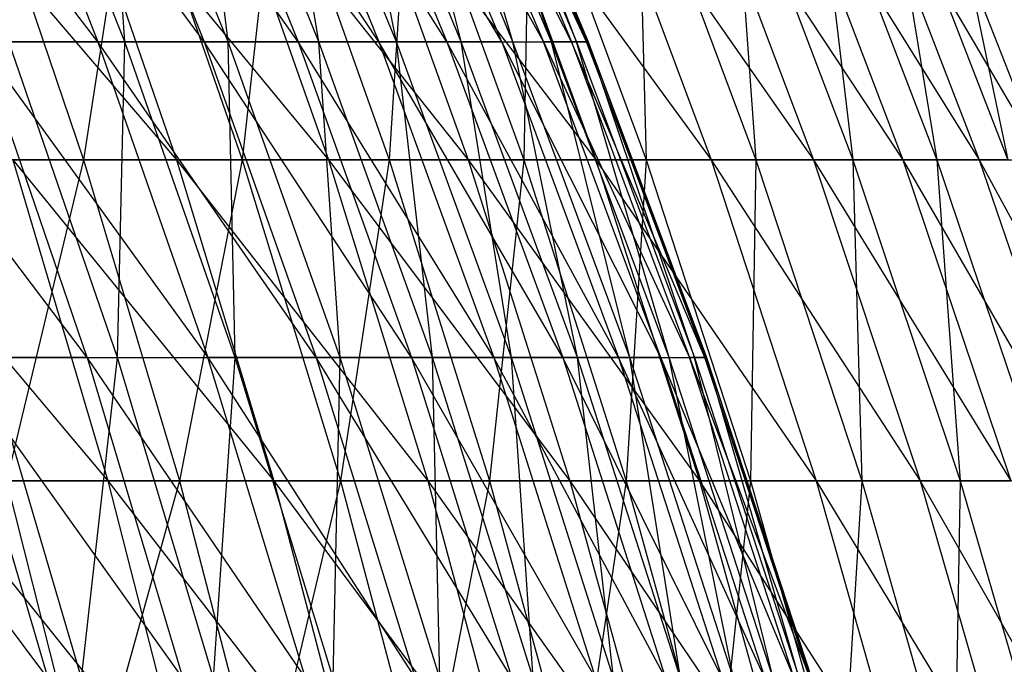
# Model space of a CAD drawing. Extents: x -125 to 125, y -143 to 0.
# Tile 394 of 406: x 47.78 to 55.07, y -65.68 to -60.92. Entities that reach past the tile are written whole.
import ezdxf

# ---------------------------------------------------------------- set-up
doc = ezdxf.new("R2010")
doc.units = 0
doc.header["$LTSCALE"] = 25.4
doc.layers.get('0').update_dxf_attribs({"linetype": 'CONTINUOUS'})

# ---------------------------------------------------------------- blocks, each defined once
blk = doc.blocks.new('NL2500027000_STL_3')
at = {"color": 0}
for p, q in [((48.3594, -61.0807, 19.0995), (46.5915, -58.7837, 20.7941)), ((48.3594, -61.0807, 19.0995), (46.5915, -58.7837, 20.7941)), ((49.1464, -61.0807, 16.9719), (47.4542, -58.7837, 18.742)), ((47.4542, -58.7837, 18.742), (48.3594, -61.0807, 19.0995)), ((47.4542, -58.7837, 18.742), (48.3594, -61.0807, 19.0995)), ((49.1464, -61.0807, 16.9719), (47.4542, -58.7837, 18.742)), ((48.5577, -61.0807, -18.5895), (47.6488, -58.7837, -18.2415)), ((48.5577, -61.0807, -18.5895), (47.6488, -58.7837, -18.2415)), ((49.84, -61.0807, 14.812), (48.2266, -58.7837, 16.6543)), ((48.2266, -58.7837, 16.6543), (49.1464, -61.0807, 16.9719)), ((48.2266, -58.7837, 16.6543), (49.1464, -61.0807, 16.9719)), ((49.84, -61.0807, 14.812), (48.2266, -58.7837, 16.6543)), ((48.5577, -61.0807, -18.5895), (48.3992, -58.7837, -16.1457)), ((48.5577, -61.0807, -18.5895), (48.3992, -58.7837, -16.1457)), ((49.3223, -61.0807, -16.4537), (48.3992, -58.7837, -16.1457)), ((49.3223, -61.0807, -16.4537), (48.3992, -58.7837, -16.1457)), ((50.4386, -61.0807, 12.624), (48.9071, -58.7837, 14.5348)), ((48.9071, -58.7837, 14.5348), (49.84, -61.0807, 14.812)), ((48.9071, -58.7837, 14.5348), (49.84, -61.0807, 14.812)), ((50.4386, -61.0807, 12.624), (48.9071, -58.7837, 14.5348)), ((49.3223, -61.0807, -16.4537), (49.0574, -58.7837, -14.0192)), ((49.3223, -61.0807, -16.4537), (49.0574, -58.7837, -14.0192)), ((49.9931, -61.0807, -14.2866), (49.0574, -58.7837, -14.0192)), ((49.9931, -61.0807, -14.2866), (49.0574, -58.7837, -14.0192)), ((50.9413, -61.0807, 10.4118), (49.4946, -58.7837, 12.3877)), ((49.4946, -58.7837, 12.3877), (50.4386, -61.0807, 12.624)), ((49.4946, -58.7837, 12.3877), (50.4386, -61.0807, 12.624)), ((50.9413, -61.0807, 10.4118), (49.4946, -58.7837, 12.3877)), ((49.9931, -61.0807, -14.2866), (49.6222, -58.7837, -11.866)), ((49.9931, -61.0807, -14.2866), (49.6222, -58.7837, -11.866)), ((50.5687, -61.0807, -12.0924), (49.6222, -58.7837, -11.866)), ((50.5687, -61.0807, -12.0924), (49.6222, -58.7837, -11.866)), ((51.3469, -61.0807, 8.1799), (49.9878, -58.7837, 10.217)), ((49.9878, -58.7837, 10.217), (50.9413, -61.0807, 10.4118)), ((49.9878, -58.7837, 10.217), (50.9413, -61.0807, 10.4118)), ((51.3469, -61.0807, 8.1799), (49.9878, -58.7837, 10.217)), ((50.5687, -61.0807, -12.0924), (50.0926, -58.7837, -9.6903)), ((50.5687, -61.0807, -12.0924), (50.0926, -58.7837, -9.6903)), ((51.048, -61.0807, -9.8751), (50.0926, -58.7837, -9.6903)), ((51.048, -61.0807, -9.8751), (50.0926, -58.7837, -9.6903)), ((51.3469, -61.0807, 8.1799), (50.3859, -58.7837, 8.0268)), ((50.3859, -58.7837, 8.0268), (51.6549, -61.0807, 5.9324)), ((51.3469, -61.0807, 8.1799), (50.3859, -58.7837, 8.0268)), ((50.3859, -58.7837, 8.0268), (51.6549, -61.0807, 5.9324)), ((51.048, -61.0807, -9.8751), (50.4676, -58.7837, -7.496)), ((51.048, -61.0807, -9.8751), (50.4676, -58.7837, -7.496)), ((51.4302, -61.0807, -7.639), (50.4676, -58.7837, -7.496)), ((51.4302, -61.0807, -7.639), (50.4676, -58.7837, -7.496)), ((51.8645, -61.0807, 3.6736), (50.688, -58.7837, 5.8214)), ((50.688, -58.7837, 5.8214), (51.6549, -61.0807, 5.9324)), ((50.688, -58.7837, 5.8214), (51.6549, -61.0807, 5.9324)), ((51.8645, -61.0807, 3.6736), (50.688, -58.7837, 5.8214)), ((51.4302, -61.0807, -7.639), (50.7465, -58.7837, -5.2875)), ((51.4302, -61.0807, -7.639), (50.7465, -58.7837, -5.2875)), ((51.7144, -61.0807, -5.3884), (50.7465, -58.7837, -5.2875)), ((51.7144, -61.0807, -5.3884), (50.7465, -58.7837, -5.2875)), ((51.9753, -61.0807, 1.4078), (50.8937, -58.7837, 3.6048)), ((50.8937, -58.7837, 3.6048), (51.8645, -61.0807, 3.6736)), ((50.8937, -58.7837, 3.6048), (51.8645, -61.0807, 3.6736)), ((51.9753, -61.0807, 1.4078), (50.8937, -58.7837, 3.6048)), ((50.9288, -58.7837, -3.069), (51.9003, -61.0807, -3.1275)), ((51.7144, -61.0807, -5.3884), (50.9288, -58.7837, -3.069)), ((51.7144, -61.0807, -5.3884), (50.9288, -58.7837, -3.069)), ((50.9288, -58.7837, -3.069), (51.9003, -61.0807, -3.1275)), ((51.9873, -61.0807, -0.8607), (51.0025, -58.7837, 1.3815)), ((51.0025, -58.7837, 1.3815), (51.9753, -61.0807, 1.4078)), ((51.0025, -58.7837, 1.3815), (51.9753, -61.0807, 1.4078)), ((51.9873, -61.0807, -0.8607), (51.0025, -58.7837, 1.3815)), ((51.9003, -61.0807, -3.1275), (51.0142, -58.7837, -0.8446)), ((51.0142, -58.7837, -0.8446), (51.9873, -61.0807, -0.8607)), ((51.0142, -58.7837, -0.8446), (51.9873, -61.0807, -0.8607)), ((51.9003, -61.0807, -3.1275), (51.0142, -58.7837, -0.8446)), ((46.9443, -59.6165, 29.2437), (48.9409, -61.9532, 27.6946)), ((46.9443, -59.6165, 29.2437), (48.9409, -61.9532, 27.6946)), ((47.4587, -59.6165, -28.4013), (48.2529, -61.9532, -28.8766)), ((47.4587, -59.6165, -28.4013), (48.2529, -61.9532, -28.8766)), ((48.1354, -59.6165, 27.2387), (50.0649, -61.9532, 25.6068)), ((48.1354, -59.6165, 27.2387), (50.0649, -61.9532, 25.6068)), ((48.1354, -59.6165, 27.2387), (48.9409, -61.9532, 27.6946)), ((48.1354, -59.6165, 27.2387), (48.9409, -61.9532, 27.6946)), ((48.6138, -59.6165, -26.3754), (48.2529, -61.9532, -28.8766)), ((48.6138, -59.6165, -26.3754), (48.2529, -61.9532, -28.8766)), ((48.6138, -59.6165, -26.3754), (49.4274, -61.9532, -26.8168)), ((48.6138, -59.6165, -26.3754), (49.4274, -61.9532, -26.8168)), ((49.2409, -59.6165, 25.1853), (51.0999, -61.9532, 23.4735)), ((49.2409, -59.6165, 25.1853), (51.0999, -61.9532, 23.4735)), ((49.2409, -59.6165, 25.1853), (50.0649, -61.9532, 25.6068)), ((49.2409, -59.6165, 25.1853), (50.0649, -61.9532, 25.6068)), ((49.6825, -59.6165, -24.3026), (49.4274, -61.9532, -26.8168)), ((49.6825, -59.6165, -24.3026), (49.4274, -61.9532, -26.8168)), ((49.6825, -59.6165, -24.3026), (50.5139, -61.9532, -24.7093)), ((49.6825, -59.6165, -24.3026), (50.5139, -61.9532, -24.7093)), ((50.2588, -59.6165, 23.0871), (52.0441, -61.9532, 21.2984)), ((50.2588, -59.6165, 23.0871), (52.0441, -61.9532, 21.2984)), ((50.2588, -59.6165, 23.0871), (51.0999, -61.9532, 23.4735)), ((50.2588, -59.6165, 23.0871), (51.0999, -61.9532, 23.4735)), ((50.6628, -59.6165, -22.1865), (50.5139, -61.9532, -24.7093)), ((50.6628, -59.6165, -22.1865), (50.5139, -61.9532, -24.7093)), ((50.6628, -59.6165, -22.1865), (51.5107, -61.9532, -22.5578)), ((50.6628, -59.6165, -22.1865), (51.5107, -61.9532, -22.5578)), ((51.1874, -59.6165, 20.9478), (52.8957, -61.9532, 19.0855)), ((51.1874, -59.6165, 20.9478), (52.8957, -61.9532, 19.0855)), ((51.1874, -59.6165, 20.9478), (52.0441, -61.9532, 21.2984)), ((51.1874, -59.6165, 20.9478), (52.0441, -61.9532, 21.2984)), ((51.5531, -59.6165, -20.031), (51.5107, -61.9532, -22.5578)), ((51.5531, -59.6165, -20.031), (51.5107, -61.9532, -22.5578)), ((51.5531, -59.6165, -20.031), (52.4159, -61.9532, -20.3662)), ((51.5531, -59.6165, -20.031), (52.4159, -61.9532, -20.3662)), ((52.025, -59.6165, 18.7713), (53.6532, -61.9532, 16.8386)), ((52.025, -59.6165, 18.7713), (53.6532, -61.9532, 16.8386)), ((52.025, -59.6165, 18.7713), (52.8957, -61.9532, 19.0855)), ((52.025, -59.6165, 18.7713), (52.8957, -61.9532, 19.0855)), ((52.3517, -59.6165, -17.8399), (52.4159, -61.9532, -20.3662)), ((52.3517, -59.6165, -17.8399), (52.4159, -61.9532, -20.3662)), ((52.3517, -59.6165, -17.8399), (53.2278, -61.9532, -18.1385)), ((52.3517, -59.6165, -17.8399), (53.2278, -61.9532, -18.1385)), ((52.7701, -59.6165, 16.5614), (54.3154, -61.9532, 14.5618)), ((52.7701, -59.6165, 16.5614), (54.3154, -61.9532, 14.5618)), ((52.7701, -59.6165, 16.5614), (53.6532, -61.9532, 16.8386)), ((52.7701, -59.6165, 16.5614), (53.6532, -61.9532, 16.8386)), ((53.0572, -59.6165, -15.6171), (53.2278, -61.9532, -18.1385)), ((53.0572, -59.6165, -15.6171), (53.2278, -61.9532, -18.1385)), ((53.0572, -59.6165, -15.6171), (53.9452, -61.9532, -15.8784)), ((53.0572, -59.6165, -15.6171), (53.9452, -61.9532, -15.8784)), ((53.4214, -59.6165, 14.3221), (54.881, -61.9532, 12.2591)), ((53.4214, -59.6165, 14.3221), (54.881, -61.9532, 12.2591)), ((53.4214, -59.6165, 14.3221), (54.3154, -61.9532, 14.5618)), ((53.4214, -59.6165, 14.3221), (54.3154, -61.9532, 14.5618)), ((53.6684, -59.6165, -13.3665), (53.9452, -61.9532, -15.8784)), ((53.6684, -59.6165, -13.3665), (53.9452, -61.9532, -15.8784)), ((53.6684, -59.6165, -13.3665), (54.5666, -61.9532, -13.5902)), ((53.6684, -59.6165, -13.3665), (54.5666, -61.9532, -13.5902)), ((53.9776, -59.6165, 12.0573), (55.349, -61.9532, 9.9346)), ((53.9776, -59.6165, 12.0573), (55.349, -61.9532, 9.9346)), ((53.9776, -59.6165, 12.0573), (54.881, -61.9532, 12.2591)), ((53.9776, -59.6165, 12.0573), (54.881, -61.9532, 12.2591)), ((54.1842, -59.6165, -11.0921), (54.5666, -61.9532, -13.5902)), ((54.1842, -59.6165, -11.0921), (54.5666, -61.9532, -13.5902)), ((54.1842, -59.6165, -11.0921), (55.091, -61.9532, -11.2778)), ((54.1842, -59.6165, -11.0921), (55.091, -61.9532, -11.2778)), ((54.4379, -59.6165, 9.7711), (55.349, -61.9532, 9.9346)), ((54.4379, -59.6165, 9.7711), (55.349, -61.9532, 9.9346)), ((54.6036, -59.6165, -8.7981), (55.091, -61.9532, -11.2778)), ((54.6036, -59.6165, -8.7981), (55.091, -61.9532, -11.2778)), ((48.2794, -63.4167, 21.5474), (46.5107, -61.0807, 23.2416)), ((48.2794, -63.4167, 21.5474), (46.5107, -61.0807, 23.2416)), ((48.2794, -63.4167, 21.5474), (47.4802, -61.0807, 21.1907)), ((47.4802, -61.0807, 21.1907), (49.1734, -63.4167, 19.421)), ((48.2794, -63.4167, 21.5474), (47.4802, -61.0807, 21.1907)), ((48.3594, -61.0807, 19.0995), (47.4802, -61.0807, 21.1907)), ((48.3594, -61.0807, 19.0995), (47.4802, -61.0807, 21.1907)), ((47.4802, -61.0807, 21.1907), (49.1734, -63.4167, 19.421)), ((48.5036, -63.4167, -21.0381), (47.7006, -61.0807, -20.6898)), ((47.7006, -61.0807, -20.6898), (48.5577, -61.0807, -18.5895)), ((47.7006, -61.0807, -20.6898), (48.5577, -61.0807, -18.5895)), ((48.5036, -63.4167, -21.0381), (47.7006, -61.0807, -20.6898)), ((49.1464, -61.0807, 16.9719), (48.3594, -61.0807, 19.0995)), ((49.1464, -61.0807, 16.9719), (48.3594, -61.0807, 19.0995)), ((49.9737, -63.4167, 17.2576), (48.3594, -61.0807, 19.0995)), ((48.3594, -61.0807, 19.0995), (49.1734, -63.4167, 19.421)), ((48.3594, -61.0807, 19.0995), (49.1734, -63.4167, 19.421)), ((49.9737, -63.4167, 17.2576), (48.3594, -61.0807, 19.0995)), ((48.5036, -63.4167, -21.0381), (48.5577, -61.0807, -18.5895)), ((48.5036, -63.4167, -21.0381), (48.5577, -61.0807, -18.5895)), ((49.3751, -63.4167, -18.9024), (48.5577, -61.0807, -18.5895)), ((48.5577, -61.0807, -18.5895), (49.3223, -61.0807, -16.4537)), ((48.5577, -61.0807, -18.5895), (49.3223, -61.0807, -16.4537)), ((49.3751, -63.4167, -18.9024), (48.5577, -61.0807, -18.5895)), ((49.84, -61.0807, 14.812), (49.1464, -61.0807, 16.9719)), ((49.84, -61.0807, 14.812), (49.1464, -61.0807, 16.9719)), ((50.6789, -63.4167, 15.0614), (49.1464, -61.0807, 16.9719)), ((49.1464, -61.0807, 16.9719), (49.9737, -63.4167, 17.2576)), ((49.1464, -61.0807, 16.9719), (49.9737, -63.4167, 17.2576)), ((50.6789, -63.4167, 15.0614), (49.1464, -61.0807, 16.9719)), ((49.3751, -63.4167, -18.9024), (49.3223, -61.0807, -16.4537)), ((49.3751, -63.4167, -18.9024), (49.3223, -61.0807, -16.4537)), ((50.1526, -63.4167, -16.7307), (49.3223, -61.0807, -16.4537)), ((49.3223, -61.0807, -16.4537), (49.9931, -61.0807, -14.2866)), ((49.3223, -61.0807, -16.4537), (49.9931, -61.0807, -14.2866)), ((50.1526, -63.4167, -16.7307), (49.3223, -61.0807, -16.4537)), ((50.4386, -61.0807, 12.624), (49.84, -61.0807, 14.812)), ((50.4386, -61.0807, 12.624), (49.84, -61.0807, 14.812)), ((51.2876, -63.4167, 12.8365), (49.84, -61.0807, 14.812)), ((49.84, -61.0807, 14.812), (50.6789, -63.4167, 15.0614)), ((49.84, -61.0807, 14.812), (50.6789, -63.4167, 15.0614)), ((51.2876, -63.4167, 12.8365), (49.84, -61.0807, 14.812)), ((50.1526, -63.4167, -16.7307), (49.9931, -61.0807, -14.2866)), ((50.1526, -63.4167, -16.7307), (49.9931, -61.0807, -14.2866)), ((50.8346, -63.4167, -14.5271), (49.9931, -61.0807, -14.2866)), ((49.9931, -61.0807, -14.2866), (50.5687, -61.0807, -12.0924)), ((49.9931, -61.0807, -14.2866), (50.5687, -61.0807, -12.0924)), ((50.8346, -63.4167, -14.5271), (49.9931, -61.0807, -14.2866)), ((50.9413, -61.0807, 10.4118), (50.4386, -61.0807, 12.624)), ((50.9413, -61.0807, 10.4118), (50.4386, -61.0807, 12.624)), ((51.7987, -63.4167, 10.5871), (50.4386, -61.0807, 12.624)), ((50.4386, -61.0807, 12.624), (51.2876, -63.4167, 12.8365)), ((50.4386, -61.0807, 12.624), (51.2876, -63.4167, 12.8365)), ((51.7987, -63.4167, 10.5871), (50.4386, -61.0807, 12.624)), ((50.8346, -63.4167, -14.5271), (50.5687, -61.0807, -12.0924)), ((50.8346, -63.4167, -14.5271), (50.5687, -61.0807, -12.0924)), ((51.4199, -63.4167, -12.2959), (50.5687, -61.0807, -12.0924)), ((50.5687, -61.0807, -12.0924), (51.048, -61.0807, -9.8751)), ((50.5687, -61.0807, -12.0924), (51.048, -61.0807, -9.8751)), ((51.4199, -63.4167, -12.2959), (50.5687, -61.0807, -12.0924)), ((51.3469, -61.0807, 8.1799), (50.9413, -61.0807, 10.4118)), ((51.3469, -61.0807, 8.1799), (50.9413, -61.0807, 10.4118)), ((52.2112, -63.4167, 8.3176), (50.9413, -61.0807, 10.4118)), ((50.9413, -61.0807, 10.4118), (51.7987, -63.4167, 10.5871)), ((50.9413, -61.0807, 10.4118), (51.7987, -63.4167, 10.5871)), ((52.2112, -63.4167, 8.3176), (50.9413, -61.0807, 10.4118)), ((51.4199, -63.4167, -12.2959), (51.048, -61.0807, -9.8751)), ((51.4199, -63.4167, -12.2959), (51.048, -61.0807, -9.8751)), ((51.9073, -63.4167, -10.0413), (51.048, -61.0807, -9.8751)), ((51.048, -61.0807, -9.8751), (51.4302, -61.0807, -7.639)), ((51.048, -61.0807, -9.8751), (51.4302, -61.0807, -7.639)), ((51.9073, -63.4167, -10.0413), (51.048, -61.0807, -9.8751)), ((52.5244, -63.4167, 6.0323), (51.3469, -61.0807, 8.1799)), ((51.3469, -61.0807, 8.1799), (51.6549, -61.0807, 5.9324)), ((51.3469, -61.0807, 8.1799), (51.6549, -61.0807, 5.9324)), ((51.3469, -61.0807, 8.1799), (52.2112, -63.4167, 8.3176)), ((51.3469, -61.0807, 8.1799), (52.2112, -63.4167, 8.3176)), ((52.5244, -63.4167, 6.0323), (51.3469, -61.0807, 8.1799)), ((51.9073, -63.4167, -10.0413), (51.4302, -61.0807, -7.639)), ((51.9073, -63.4167, -10.0413), (51.4302, -61.0807, -7.639)), ((52.2959, -63.4167, -7.7676), (51.4302, -61.0807, -7.639)), ((51.4302, -61.0807, -7.639), (51.7144, -61.0807, -5.3884)), ((51.4302, -61.0807, -7.639), (51.7144, -61.0807, -5.3884)), ((52.2959, -63.4167, -7.7676), (51.4302, -61.0807, -7.639)), ((52.5244, -63.4167, 6.0323), (51.6549, -61.0807, 5.9324)), ((51.6549, -61.0807, 5.9324), (52.7375, -63.4167, 3.7354)), ((52.5244, -63.4167, 6.0323), (51.6549, -61.0807, 5.9324)), ((51.8645, -61.0807, 3.6736), (51.6549, -61.0807, 5.9324)), ((51.8645, -61.0807, 3.6736), (51.6549, -61.0807, 5.9324)), ((51.6549, -61.0807, 5.9324), (52.7375, -63.4167, 3.7354)), ((52.2959, -63.4167, -7.7676), (51.7144, -61.0807, -5.3884)), ((52.2959, -63.4167, -7.7676), (51.7144, -61.0807, -5.3884)), ((52.5849, -63.4167, -5.4791), (51.7144, -61.0807, -5.3884)), ((51.7144, -61.0807, -5.3884), (51.9003, -61.0807, -3.1275)), ((51.7144, -61.0807, -5.3884), (51.9003, -61.0807, -3.1275)), ((52.5849, -63.4167, -5.4791), (51.7144, -61.0807, -5.3884)), ((51.9753, -61.0807, 1.4078), (51.8645, -61.0807, 3.6736)), ((51.9753, -61.0807, 1.4078), (51.8645, -61.0807, 3.6736)), ((52.8502, -63.4167, 1.4315), (51.8645, -61.0807, 3.6736)), ((51.8645, -61.0807, 3.6736), (52.7375, -63.4167, 3.7354)), ((51.8645, -61.0807, 3.6736), (52.7375, -63.4167, 3.7354)), ((52.8502, -63.4167, 1.4315), (51.8645, -61.0807, 3.6736)), ((51.9003, -61.0807, -3.1275), (51.9873, -61.0807, -0.8607)), ((51.9003, -61.0807, -3.1275), (51.9873, -61.0807, -0.8607)), ((51.9003, -61.0807, -3.1275), (52.7739, -63.4167, -3.1801)), ((52.5849, -63.4167, -5.4791), (51.9003, -61.0807, -3.1275)), ((52.5849, -63.4167, -5.4791), (51.9003, -61.0807, -3.1275)), ((51.9003, -61.0807, -3.1275), (52.7739, -63.4167, -3.1801)), ((51.9873, -61.0807, -0.8607), (51.9753, -61.0807, 1.4078)), ((51.9873, -61.0807, -0.8607), (51.9753, -61.0807, 1.4078)), ((52.8624, -63.4167, -0.8752), (51.9753, -61.0807, 1.4078)), ((51.9753, -61.0807, 1.4078), (52.8502, -63.4167, 1.4315)), ((51.9753, -61.0807, 1.4078), (52.8502, -63.4167, 1.4315)), ((52.8624, -63.4167, -0.8752), (51.9753, -61.0807, 1.4078)), ((52.7739, -63.4167, -3.1801), (51.9873, -61.0807, -0.8607)), ((51.9873, -61.0807, -0.8607), (52.8624, -63.4167, -0.8752)), ((51.9873, -61.0807, -0.8607), (52.8624, -63.4167, -0.8752)), ((52.7739, -63.4167, -3.1801), (51.9873, -61.0807, -0.8607)), ((46.434, -61.9532, 31.7188), (48.4318, -64.3266, 30.1704)), ((46.434, -61.9532, 31.7188), (48.4318, -64.3266, 30.1704)), ((48.2529, -61.9532, -28.8766), (46.9927, -61.9532, -30.8852)), ((48.2529, -61.9532, -28.8766), (46.9927, -61.9532, -30.8852)), ((48.2529, -61.9532, -28.8766), (47.6837, -64.3266, -31.3393)), ((48.2529, -61.9532, -28.8766), (47.6837, -64.3266, -31.3393)), ((47.7299, -61.9532, 29.7331), (48.9409, -61.9532, 27.6946)), ((47.7299, -61.9532, 29.7331), (48.9409, -61.9532, 27.6946)), ((47.7299, -61.9532, 29.7331), (49.6606, -64.3266, 28.1018)), ((47.7299, -61.9532, 29.7331), (49.6606, -64.3266, 28.1018)), ((47.7299, -61.9532, 29.7331), (48.4318, -64.3266, 30.1704)), ((47.7299, -61.9532, 29.7331), (48.4318, -64.3266, 30.1704)), ((49.4274, -61.9532, -26.8168), (48.2529, -61.9532, -28.8766)), ((48.2529, -61.9532, -28.8766), (48.9625, -64.3266, -29.3013)), ((48.2529, -61.9532, -28.8766), (48.9625, -64.3266, -29.3013)), ((49.4274, -61.9532, -26.8168), (48.2529, -61.9532, -28.8766)), ((48.9409, -61.9532, 27.6946), (50.0649, -61.9532, 25.6068)), ((48.9409, -61.9532, 27.6946), (50.0649, -61.9532, 25.6068)), ((48.9409, -61.9532, 27.6946), (50.8012, -64.3266, 25.9833)), ((48.9409, -61.9532, 27.6946), (50.8012, -64.3266, 25.9833)), ((48.9409, -61.9532, 27.6946), (49.6606, -64.3266, 28.1018)), ((48.9409, -61.9532, 27.6946), (49.6606, -64.3266, 28.1018)), ((49.4274, -61.9532, -26.8168), (48.9625, -64.3266, -29.3013)), ((49.4274, -61.9532, -26.8168), (48.9625, -64.3266, -29.3013)), ((50.5139, -61.9532, -24.7093), (49.4274, -61.9532, -26.8168)), ((49.4274, -61.9532, -26.8168), (50.1542, -64.3266, -27.2111)), ((49.4274, -61.9532, -26.8168), (50.1542, -64.3266, -27.2111)), ((50.5139, -61.9532, -24.7093), (49.4274, -61.9532, -26.8168)), ((50.0649, -61.9532, 25.6068), (51.0999, -61.9532, 23.4735)), ((50.0649, -61.9532, 25.6068), (51.0999, -61.9532, 23.4735)), ((50.0649, -61.9532, 25.6068), (51.8514, -64.3266, 23.8186)), ((50.0649, -61.9532, 25.6068), (51.8514, -64.3266, 23.8186)), ((50.0649, -61.9532, 25.6068), (50.8012, -64.3266, 25.9833)), ((50.0649, -61.9532, 25.6068), (50.8012, -64.3266, 25.9833)), ((50.5139, -61.9532, -24.7093), (50.1542, -64.3266, -27.2111)), ((50.5139, -61.9532, -24.7093), (50.1542, -64.3266, -27.2111)), ((51.5107, -61.9532, -22.5578), (50.5139, -61.9532, -24.7093)), ((50.5139, -61.9532, -24.7093), (51.2568, -64.3266, -25.0726)), ((50.5139, -61.9532, -24.7093), (51.2568, -64.3266, -25.0726)), ((51.5107, -61.9532, -22.5578), (50.5139, -61.9532, -24.7093)), ((51.0999, -61.9532, 23.4735), (52.0441, -61.9532, 21.2984)), ((51.0999, -61.9532, 23.4735), (52.0441, -61.9532, 21.2984)), ((51.0999, -61.9532, 23.4735), (52.8094, -64.3266, 21.6116)), ((51.0999, -61.9532, 23.4735), (52.8094, -64.3266, 21.6116)), ((51.0999, -61.9532, 23.4735), (51.8514, -64.3266, 23.8186)), ((51.0999, -61.9532, 23.4735), (51.8514, -64.3266, 23.8186)), ((51.5107, -61.9532, -22.5578), (51.2568, -64.3266, -25.0726)), ((51.5107, -61.9532, -22.5578), (51.2568, -64.3266, -25.0726)), ((52.4159, -61.9532, -20.3662), (51.5107, -61.9532, -22.5578)), ((51.5107, -61.9532, -22.5578), (52.2682, -64.3266, -22.8895)), ((51.5107, -61.9532, -22.5578), (52.2682, -64.3266, -22.8895)), ((52.4159, -61.9532, -20.3662), (51.5107, -61.9532, -22.5578)), ((52.0441, -61.9532, 21.2984), (52.8957, -61.9532, 19.0855)), ((52.0441, -61.9532, 21.2984), (52.8957, -61.9532, 19.0855)), ((52.0441, -61.9532, 21.2984), (53.6735, -64.3266, 19.3661)), ((52.0441, -61.9532, 21.2984), (53.6735, -64.3266, 19.3661)), ((52.0441, -61.9532, 21.2984), (52.8094, -64.3266, 21.6116)), ((52.0441, -61.9532, 21.2984), (52.8094, -64.3266, 21.6116)), ((52.4159, -61.9532, -20.3662), (52.2682, -64.3266, -22.8895)), ((52.4159, -61.9532, -20.3662), (52.2682, -64.3266, -22.8895)), ((53.2278, -61.9532, -18.1385), (52.4159, -61.9532, -20.3662)), ((52.4159, -61.9532, -20.3662), (53.1866, -64.3266, -20.6657)), ((52.4159, -61.9532, -20.3662), (53.1866, -64.3266, -20.6657)), ((53.2278, -61.9532, -18.1385), (52.4159, -61.9532, -20.3662)), ((52.8957, -61.9532, 19.0855), (53.6532, -61.9532, 16.8386)), ((52.8957, -61.9532, 19.0855), (53.6532, -61.9532, 16.8386)), ((52.8957, -61.9532, 19.0855), (54.4422, -64.3266, 17.0862)), ((52.8957, -61.9532, 19.0855), (54.4422, -64.3266, 17.0862)), ((52.8957, -61.9532, 19.0855), (53.6735, -64.3266, 19.3661)), ((52.8957, -61.9532, 19.0855), (53.6735, -64.3266, 19.3661)), ((53.2278, -61.9532, -18.1385), (53.1866, -64.3266, -20.6657)), ((53.2278, -61.9532, -18.1385), (53.1866, -64.3266, -20.6657)), ((53.9452, -61.9532, -15.8784), (53.2278, -61.9532, -18.1385)), ((53.2278, -61.9532, -18.1385), (54.0106, -64.3266, -18.4052)), ((53.2278, -61.9532, -18.1385), (54.0106, -64.3266, -18.4052)), ((53.9452, -61.9532, -15.8784), (53.2278, -61.9532, -18.1385)), ((53.6532, -61.9532, 16.8386), (54.3154, -61.9532, 14.5618)), ((53.6532, -61.9532, 16.8386), (54.3154, -61.9532, 14.5618)), ((53.6532, -61.9532, 16.8386), (55.1141, -64.3266, 14.7759)), ((53.6532, -61.9532, 16.8386), (55.1141, -64.3266, 14.7759)), ((53.6532, -61.9532, 16.8386), (54.4422, -64.3266, 17.0862)), ((53.6532, -61.9532, 16.8386), (54.4422, -64.3266, 17.0862)), ((54.5666, -61.9532, -13.5902), (53.9452, -61.9532, -15.8784)), ((53.9452, -61.9532, -15.8784), (54.0106, -64.3266, -18.4052)), ((53.9452, -61.9532, -15.8784), (54.0106, -64.3266, -18.4052)), ((53.9452, -61.9532, -15.8784), (54.7384, -64.3266, -16.1119)), ((53.9452, -61.9532, -15.8784), (54.7384, -64.3266, -16.1119)), ((54.5666, -61.9532, -13.5902), (53.9452, -61.9532, -15.8784)), ((54.3154, -61.9532, 14.5618), (54.881, -61.9532, 12.2591)), ((54.3154, -61.9532, 14.5618), (54.881, -61.9532, 12.2591)), ((54.3154, -61.9532, 14.5618), (55.688, -64.3266, 12.4394)), ((54.3154, -61.9532, 14.5618), (55.688, -64.3266, 12.4394)), ((54.3154, -61.9532, 14.5618), (55.1141, -64.3266, 14.7759)), ((54.3154, -61.9532, 14.5618), (55.1141, -64.3266, 14.7759)), ((55.091, -61.9532, -11.2778), (54.5666, -61.9532, -13.5902)), ((54.5666, -61.9532, -13.5902), (54.7384, -64.3266, -16.1119)), ((54.5666, -61.9532, -13.5902), (54.7384, -64.3266, -16.1119)), ((54.5666, -61.9532, -13.5902), (55.369, -64.3266, -13.79)), ((54.5666, -61.9532, -13.5902), (55.369, -64.3266, -13.79)), ((55.091, -61.9532, -11.2778), (54.5666, -61.9532, -13.5902)), ((54.881, -61.9532, 12.2591), (55.349, -61.9532, 9.9346)), ((54.881, -61.9532, 12.2591), (55.349, -61.9532, 9.9346)), ((54.881, -61.9532, 12.2591), (56.1629, -64.3266, 10.0807)), ((54.881, -61.9532, 12.2591), (56.1629, -64.3266, 10.0807)), ((54.881, -61.9532, 12.2591), (55.688, -64.3266, 12.4394)), ((54.881, -61.9532, 12.2591), (55.688, -64.3266, 12.4394)), ((47.9875, -65.7877, 23.9796), (46.2177, -63.4167, 25.6733)), ((47.9875, -65.7877, 23.9796), (46.2177, -63.4167, 25.6733)), ((48.2794, -63.4167, 21.5474), (47.2936, -63.4167, 23.6329)), ((48.2794, -63.4167, 21.5474), (47.2936, -63.4167, 23.6329)), ((48.9878, -65.7877, 21.8636), (47.2936, -63.4167, 23.6329)), ((47.2936, -63.4167, 23.6329), (47.9875, -65.7877, 23.9796)), ((47.2936, -63.4167, 23.6329), (47.9875, -65.7877, 23.9796)), ((48.9878, -65.7877, 21.8636), (47.2936, -63.4167, 23.6329)), ((48.2372, -65.7877, -23.4732), (47.5397, -63.4167, -23.1338)), ((47.5397, -63.4167, -23.1338), (48.5036, -63.4167, -21.0381)), ((47.5397, -63.4167, -23.1338), (48.5036, -63.4167, -21.0381)), ((48.2372, -65.7877, -23.4732), (47.5397, -63.4167, -23.1338)), ((48.2372, -65.7877, -23.4732), (48.5036, -63.4167, -21.0381)), ((48.2372, -65.7877, -23.4732), (48.5036, -63.4167, -21.0381)), ((49.8948, -65.7877, 19.706), (48.2794, -63.4167, 21.5474)), ((48.2794, -63.4167, 21.5474), (49.1734, -63.4167, 19.421)), ((48.2794, -63.4167, 21.5474), (49.1734, -63.4167, 19.421)), ((48.2794, -63.4167, 21.5474), (48.9878, -65.7877, 21.8636)), ((48.2794, -63.4167, 21.5474), (48.9878, -65.7877, 21.8636)), ((49.8948, -65.7877, 19.706), (48.2794, -63.4167, 21.5474)), ((49.2152, -65.7877, -21.3468), (48.5036, -63.4167, -21.0381)), ((48.5036, -63.4167, -21.0381), (49.3751, -63.4167, -18.9024)), ((48.5036, -63.4167, -21.0381), (49.3751, -63.4167, -18.9024)), ((49.2152, -65.7877, -21.3468), (48.5036, -63.4167, -21.0381)), ((49.8948, -65.7877, 19.706), (49.1734, -63.4167, 19.421)), ((49.1734, -63.4167, 19.421), (50.7069, -65.7877, 17.5108)), ((49.8948, -65.7877, 19.706), (49.1734, -63.4167, 19.421)), ((49.9737, -63.4167, 17.2576), (49.1734, -63.4167, 19.421)), ((49.9737, -63.4167, 17.2576), (49.1734, -63.4167, 19.421)), ((49.1734, -63.4167, 19.421), (50.7069, -65.7877, 17.5108)), ((49.2152, -65.7877, -21.3468), (49.3751, -63.4167, -18.9024)), ((49.2152, -65.7877, -21.3468), (49.3751, -63.4167, -18.9024)), ((50.0995, -65.7877, -19.1797), (49.3751, -63.4167, -18.9024)), ((49.3751, -63.4167, -18.9024), (50.1526, -63.4167, -16.7307)), ((49.3751, -63.4167, -18.9024), (50.1526, -63.4167, -16.7307)), ((50.0995, -65.7877, -19.1797), (49.3751, -63.4167, -18.9024)), ((50.6789, -63.4167, 15.0614), (49.9737, -63.4167, 17.2576)), ((50.6789, -63.4167, 15.0614), (49.9737, -63.4167, 17.2576)), ((51.4224, -65.7877, 15.2823), (49.9737, -63.4167, 17.2576)), ((49.9737, -63.4167, 17.2576), (50.7069, -65.7877, 17.5108)), ((49.9737, -63.4167, 17.2576), (50.7069, -65.7877, 17.5108)), ((51.4224, -65.7877, 15.2823), (49.9737, -63.4167, 17.2576)), ((50.0995, -65.7877, -19.1797), (50.1526, -63.4167, -16.7307)), ((50.0995, -65.7877, -19.1797), (50.1526, -63.4167, -16.7307)), ((50.8884, -65.7877, -16.9761), (50.1526, -63.4167, -16.7307)), ((50.1526, -63.4167, -16.7307), (50.8346, -63.4167, -14.5271)), ((50.1526, -63.4167, -16.7307), (50.8346, -63.4167, -14.5271)), ((50.8884, -65.7877, -16.9761), (50.1526, -63.4167, -16.7307)), ((51.2876, -63.4167, 12.8365), (50.6789, -63.4167, 15.0614)), ((51.2876, -63.4167, 12.8365), (50.6789, -63.4167, 15.0614)), ((52.0401, -65.7877, 13.0248), (50.6789, -63.4167, 15.0614)), ((50.6789, -63.4167, 15.0614), (51.4224, -65.7877, 15.2823)), ((50.6789, -63.4167, 15.0614), (51.4224, -65.7877, 15.2823)), ((52.0401, -65.7877, 13.0248), (50.6789, -63.4167, 15.0614)), ((50.8884, -65.7877, -16.9761), (50.8346, -63.4167, -14.5271)), ((50.8884, -65.7877, -16.9761), (50.8346, -63.4167, -14.5271)), ((51.5805, -65.7877, -14.7403), (50.8346, -63.4167, -14.5271)), ((50.8346, -63.4167, -14.5271), (51.4199, -63.4167, -12.2959)), ((50.8346, -63.4167, -14.5271), (51.4199, -63.4167, -12.2959)), ((51.5805, -65.7877, -14.7403), (50.8346, -63.4167, -14.5271)), ((51.7987, -63.4167, 10.5871), (51.2876, -63.4167, 12.8365)), ((51.7987, -63.4167, 10.5871), (51.2876, -63.4167, 12.8365)), ((52.5587, -65.7877, 10.7424), (51.2876, -63.4167, 12.8365)), ((51.2876, -63.4167, 12.8365), (52.0401, -65.7877, 13.0248)), ((51.2876, -63.4167, 12.8365), (52.0401, -65.7877, 13.0248)), ((52.5587, -65.7877, 10.7424), (51.2876, -63.4167, 12.8365)), ((51.5805, -65.7877, -14.7403), (51.4199, -63.4167, -12.2959)), ((51.5805, -65.7877, -14.7403), (51.4199, -63.4167, -12.2959)), ((52.1743, -65.7877, -12.4763), (51.4199, -63.4167, -12.2959)), ((51.4199, -63.4167, -12.2959), (51.9073, -63.4167, -10.0413)), ((51.4199, -63.4167, -12.2959), (51.9073, -63.4167, -10.0413)), ((52.1743, -65.7877, -12.4763), (51.4199, -63.4167, -12.2959)), ((52.2112, -63.4167, 8.3176), (51.7987, -63.4167, 10.5871)), ((52.2112, -63.4167, 8.3176), (51.7987, -63.4167, 10.5871)), ((52.9773, -65.7877, 8.4396), (51.7987, -63.4167, 10.5871)), ((51.7987, -63.4167, 10.5871), (52.5587, -65.7877, 10.7424)), ((51.7987, -63.4167, 10.5871), (52.5587, -65.7877, 10.7424)), ((52.9773, -65.7877, 8.4396), (51.7987, -63.4167, 10.5871)), ((52.1743, -65.7877, -12.4763), (51.9073, -63.4167, -10.0413)), ((52.1743, -65.7877, -12.4763), (51.9073, -63.4167, -10.0413)), ((52.6689, -65.7877, -10.1886), (51.9073, -63.4167, -10.0413)), ((51.9073, -63.4167, -10.0413), (52.2959, -63.4167, -7.7676)), ((51.9073, -63.4167, -10.0413), (52.2959, -63.4167, -7.7676)), ((52.6689, -65.7877, -10.1886), (51.9073, -63.4167, -10.0413)), ((52.5244, -63.4167, 6.0323), (52.2112, -63.4167, 8.3176)), ((52.5244, -63.4167, 6.0323), (52.2112, -63.4167, 8.3176)), ((53.295, -65.7877, 6.1208), (52.2112, -63.4167, 8.3176)), ((52.2112, -63.4167, 8.3176), (52.9773, -65.7877, 8.4396)), ((52.2112, -63.4167, 8.3176), (52.9773, -65.7877, 8.4396)), ((53.295, -65.7877, 6.1208), (52.2112, -63.4167, 8.3176)), ((52.6689, -65.7877, -10.1886), (52.2959, -63.4167, -7.7676)), ((52.6689, -65.7877, -10.1886), (52.2959, -63.4167, -7.7676)), ((53.0632, -65.7877, -7.8816), (52.2959, -63.4167, -7.7676)), ((52.2959, -63.4167, -7.7676), (52.5849, -63.4167, -5.4791)), ((52.2959, -63.4167, -7.7676), (52.5849, -63.4167, -5.4791)), ((53.0632, -65.7877, -7.8816), (52.2959, -63.4167, -7.7676)), ((53.5112, -65.7877, 3.7902), (52.5244, -63.4167, 6.0323)), ((52.5244, -63.4167, 6.0323), (52.7375, -63.4167, 3.7354)), ((52.5244, -63.4167, 6.0323), (52.7375, -63.4167, 3.7354)), ((52.5244, -63.4167, 6.0323), (53.295, -65.7877, 6.1208)), ((52.5244, -63.4167, 6.0323), (53.295, -65.7877, 6.1208)), ((53.5112, -65.7877, 3.7902), (52.5244, -63.4167, 6.0323)), ((53.0632, -65.7877, -7.8816), (52.5849, -63.4167, -5.4791)), ((53.0632, -65.7877, -7.8816), (52.5849, -63.4167, -5.4791)), ((53.3564, -65.7877, -5.5595), (52.5849, -63.4167, -5.4791)), ((52.5849, -63.4167, -5.4791), (52.7739, -63.4167, -3.1801)), ((52.5849, -63.4167, -5.4791), (52.7739, -63.4167, -3.1801)), ((53.3564, -65.7877, -5.5595), (52.5849, -63.4167, -5.4791)), ((53.5112, -65.7877, 3.7902), (52.7375, -63.4167, 3.7354)), ((52.7375, -63.4167, 3.7354), (53.6256, -65.7877, 1.4525)), ((53.5112, -65.7877, 3.7902), (52.7375, -63.4167, 3.7354)), ((52.8502, -63.4167, 1.4315), (52.7375, -63.4167, 3.7354)), ((52.8502, -63.4167, 1.4315), (52.7375, -63.4167, 3.7354)), ((52.7375, -63.4167, 3.7354), (53.6256, -65.7877, 1.4525)), ((52.7739, -63.4167, -3.1801), (52.8624, -63.4167, -0.8752)), ((52.7739, -63.4167, -3.1801), (52.8624, -63.4167, -0.8752)), ((52.7739, -63.4167, -3.1801), (53.5482, -65.7877, -3.2268)), ((53.3564, -65.7877, -5.5595), (52.7739, -63.4167, -3.1801)), ((53.3564, -65.7877, -5.5595), (52.7739, -63.4167, -3.1801)), ((52.7739, -63.4167, -3.1801), (53.5482, -65.7877, -3.2268)), ((52.8624, -63.4167, -0.8752), (52.8502, -63.4167, 1.4315)), ((52.8624, -63.4167, -0.8752), (52.8502, -63.4167, 1.4315)), ((53.638, -65.7877, -0.888), (52.8502, -63.4167, 1.4315)), ((52.8502, -63.4167, 1.4315), (53.6256, -65.7877, 1.4525)), ((52.8502, -63.4167, 1.4315), (53.6256, -65.7877, 1.4525)), ((53.638, -65.7877, -0.888), (52.8502, -63.4167, 1.4315)), ((53.5482, -65.7877, -3.2268), (52.8624, -63.4167, -0.8752)), ((52.8624, -63.4167, -0.8752), (53.638, -65.7877, -0.888)), ((52.8624, -63.4167, -0.8752), (53.638, -65.7877, -0.888)), ((53.5482, -65.7877, -3.2268), (52.8624, -63.4167, -0.8752)), ((47.1169, -64.3266, 32.1853), (48.4318, -64.3266, 30.1704)), ((47.1169, -64.3266, 32.1853), (48.4318, -64.3266, 30.1704)), ((47.1169, -64.3266, 32.1853), (49.0487, -66.7325, 30.5547)), ((47.1169, -64.3266, 32.1853), (49.0487, -66.7325, 30.5547)), ((48.9625, -64.3266, -29.3013), (47.6837, -64.3266, -31.3393)), ((47.6837, -64.3266, -31.3393), (48.2911, -66.7325, -31.7385)), ((47.6837, -64.3266, -31.3393), (48.2911, -66.7325, -31.7385)), ((48.9625, -64.3266, -29.3013), (47.6837, -64.3266, -31.3393)), ((48.9625, -64.3266, -29.3013), (48.2911, -66.7325, -31.7385)), ((48.9625, -64.3266, -29.3013), (48.2911, -66.7325, -31.7385)), ((48.4318, -64.3266, 30.1704), (49.6606, -64.3266, 28.1018)), ((48.4318, -64.3266, 30.1704), (49.6606, -64.3266, 28.1018)), ((48.4318, -64.3266, 30.1704), (50.2932, -66.7325, 28.4598)), ((48.4318, -64.3266, 30.1704), (50.2932, -66.7325, 28.4598)), ((48.4318, -64.3266, 30.1704), (49.0487, -66.7325, 30.5547)), ((48.4318, -64.3266, 30.1704), (49.0487, -66.7325, 30.5547)), ((50.1542, -64.3266, -27.2111), (48.9625, -64.3266, -29.3013)), ((48.9625, -64.3266, -29.3013), (49.5862, -66.7325, -29.6745)), ((48.9625, -64.3266, -29.3013), (49.5862, -66.7325, -29.6745)), ((50.1542, -64.3266, -27.2111), (48.9625, -64.3266, -29.3013)), ((50.1542, -64.3266, -27.2111), (49.5862, -66.7325, -29.6745)), ((50.1542, -64.3266, -27.2111), (49.5862, -66.7325, -29.6745)), ((49.6606, -64.3266, 28.1018), (50.8012, -64.3266, 25.9833)), ((49.6606, -64.3266, 28.1018), (50.8012, -64.3266, 25.9833)), ((49.6606, -64.3266, 28.1018), (51.4482, -66.7325, 26.3143)), ((49.6606, -64.3266, 28.1018), (51.4482, -66.7325, 26.3143)), ((49.6606, -64.3266, 28.1018), (50.2932, -66.7325, 28.4598)), ((49.6606, -64.3266, 28.1018), (50.2932, -66.7325, 28.4598)), ((51.2568, -64.3266, -25.0726), (50.1542, -64.3266, -27.2111)), ((50.1542, -64.3266, -27.2111), (50.7931, -66.7325, -27.5577)), ((50.1542, -64.3266, -27.2111), (50.7931, -66.7325, -27.5577)), ((51.2568, -64.3266, -25.0726), (50.1542, -64.3266, -27.2111)), ((51.2568, -64.3266, -25.0726), (50.7931, -66.7325, -27.5577)), ((51.2568, -64.3266, -25.0726), (50.7931, -66.7325, -27.5577)), ((50.8012, -64.3266, 25.9833), (51.8514, -64.3266, 23.8186)), ((50.8012, -64.3266, 25.9833), (51.8514, -64.3266, 23.8186)), ((50.8012, -64.3266, 25.9833), (52.5118, -66.7325, 24.122)), ((50.8012, -64.3266, 25.9833), (52.5118, -66.7325, 24.122)), ((50.8012, -64.3266, 25.9833), (51.4482, -66.7325, 26.3143)), ((50.8012, -64.3266, 25.9833), (51.4482, -66.7325, 26.3143)), ((52.2682, -64.3266, -22.8895), (51.2568, -64.3266, -25.0726)), ((51.2568, -64.3266, -25.0726), (51.9096, -66.7325, -25.392)), ((51.2568, -64.3266, -25.0726), (51.9096, -66.7325, -25.392)), ((52.2682, -64.3266, -22.8895), (51.2568, -64.3266, -25.0726)), ((51.8514, -64.3266, 23.8186), (52.8094, -64.3266, 21.6116)), ((51.8514, -64.3266, 23.8186), (52.8094, -64.3266, 21.6116)), ((51.8514, -64.3266, 23.8186), (53.482, -66.7325, 21.8869)), ((51.8514, -64.3266, 23.8186), (53.482, -66.7325, 21.8869)), ((51.8514, -64.3266, 23.8186), (52.5118, -66.7325, 24.122)), ((51.8514, -64.3266, 23.8186), (52.5118, -66.7325, 24.122)), ((52.2682, -64.3266, -22.8895), (51.9096, -66.7325, -25.392)), ((52.2682, -64.3266, -22.8895), (51.9096, -66.7325, -25.392)), ((53.1866, -64.3266, -20.6657), (52.2682, -64.3266, -22.8895)), ((52.2682, -64.3266, -22.8895), (52.9339, -66.7325, -23.1811)), ((52.2682, -64.3266, -22.8895), (52.9339, -66.7325, -23.1811)), ((53.1866, -64.3266, -20.6657), (52.2682, -64.3266, -22.8895)), ((52.8094, -64.3266, 21.6116), (53.6735, -64.3266, 19.3661)), ((52.8094, -64.3266, 21.6116), (53.6735, -64.3266, 19.3661)), ((52.8094, -64.3266, 21.6116), (54.3572, -66.7325, 19.6128)), ((52.8094, -64.3266, 21.6116), (54.3572, -66.7325, 19.6128)), ((52.8094, -64.3266, 21.6116), (53.482, -66.7325, 21.8869)), ((52.8094, -64.3266, 21.6116), (53.482, -66.7325, 21.8869)), ((53.1866, -64.3266, -20.6657), (52.9339, -66.7325, -23.1811)), ((53.1866, -64.3266, -20.6657), (52.9339, -66.7325, -23.1811)), ((54.0106, -64.3266, -18.4052), (53.1866, -64.3266, -20.6657)), ((53.1866, -64.3266, -20.6657), (53.8641, -66.7325, -20.929)), ((53.1866, -64.3266, -20.6657), (53.8641, -66.7325, -20.929)), ((54.0106, -64.3266, -18.4052), (53.1866, -64.3266, -20.6657)), ((53.6735, -64.3266, 19.3661), (54.4422, -64.3266, 17.0862)), ((53.6735, -64.3266, 19.3661), (54.4422, -64.3266, 17.0862)), ((53.6735, -64.3266, 19.3661), (55.1357, -66.7325, 17.3039)), ((53.6735, -64.3266, 19.3661), (55.1357, -66.7325, 17.3039)), ((53.6735, -64.3266, 19.3661), (54.3572, -66.7325, 19.6128)), ((53.6735, -64.3266, 19.3661), (54.3572, -66.7325, 19.6128)), ((54.0106, -64.3266, -18.4052), (53.8641, -66.7325, -20.929)), ((54.0106, -64.3266, -18.4052), (53.8641, -66.7325, -20.929)), ((54.7384, -64.3266, -16.1119), (54.0106, -64.3266, -18.4052)), ((54.0106, -64.3266, -18.4052), (54.6985, -66.7325, -18.6396)), ((54.0106, -64.3266, -18.4052), (54.6985, -66.7325, -18.6396)), ((54.7384, -64.3266, -16.1119), (54.0106, -64.3266, -18.4052)), ((54.4422, -64.3266, 17.0862), (55.1141, -64.3266, 14.7759)), ((54.4422, -64.3266, 17.0862), (55.1141, -64.3266, 14.7759)), ((54.4422, -64.3266, 17.0862), (55.8161, -66.7325, 14.9641)), ((54.4422, -64.3266, 17.0862), (55.8161, -66.7325, 14.9641)), ((54.4422, -64.3266, 17.0862), (55.1357, -66.7325, 17.3039)), ((54.4422, -64.3266, 17.0862), (55.1357, -66.7325, 17.3039)), ((54.7384, -64.3266, -16.1119), (54.6985, -66.7325, -18.6396)), ((54.7384, -64.3266, -16.1119), (54.6985, -66.7325, -18.6396)), ((55.369, -64.3266, -13.79), (54.7384, -64.3266, -16.1119)), ((54.7384, -64.3266, -16.1119), (55.4357, -66.7325, -16.3172)), ((54.7384, -64.3266, -16.1119), (55.4357, -66.7325, -16.3172)), ((55.369, -64.3266, -13.79), (54.7384, -64.3266, -16.1119))]:
    blk.add_line(p, q, dxfattribs=at)

msp = doc.modelspace()

# ---------------------------------------------------------------- block references
at = {"color": 253}
msp.add_blockref('NL2500027000_STL_3', (0, 0), dxfattribs=at)

doc.saveas('drawing.dxf')
